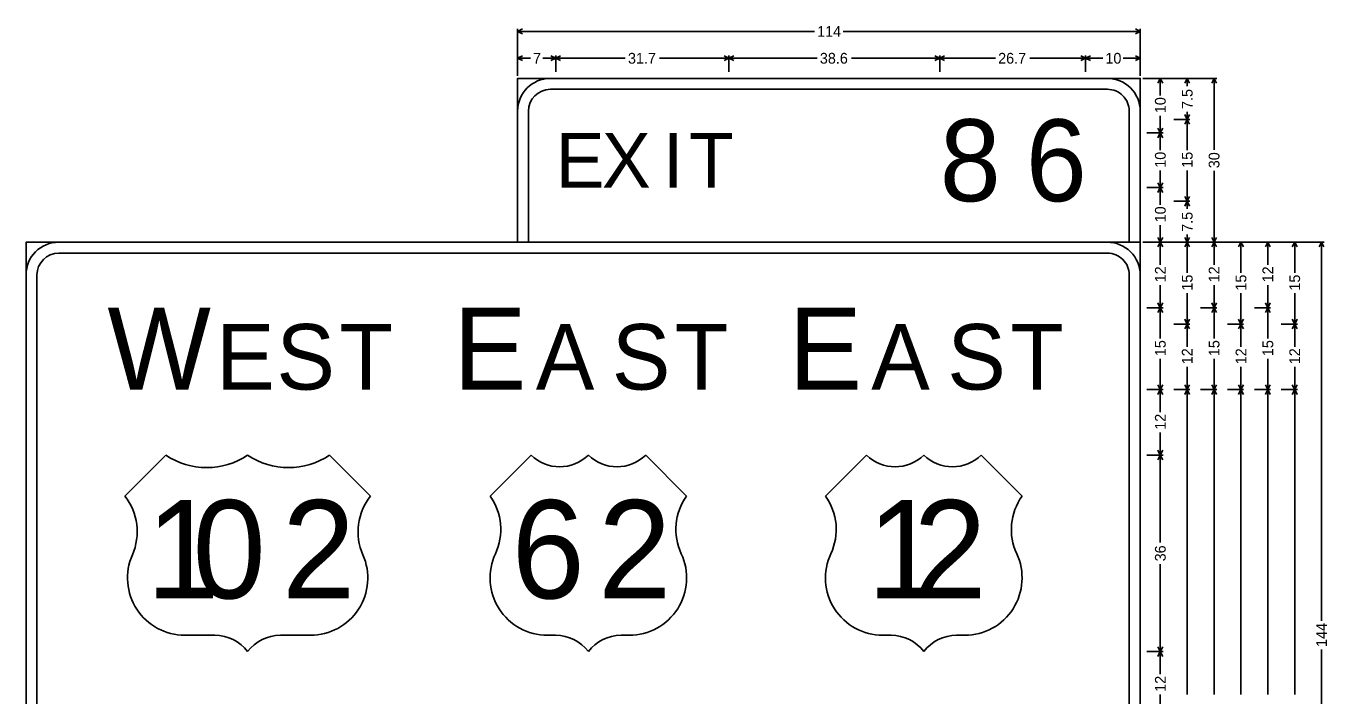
# Model space of a CAD drawing. Extents: x 667331 to 731245, y 738830 to 753817.
# Drawn here: x 730736.9 to 731165.6, y 749862.5 to 750083.4 of the extents above; entities that cross this region are included whole.
import ezdxf

# ---------------------------------------------------------------- set-up
doc = ezdxf.new("R2010")
doc.units = 0
doc.layers.add('R_SIGN', color=7, linetype='Continuous')

msp = doc.modelspace()

# ---------------------------------------------------------------- linework, layer by layer
at = {"layer": 'R_SIGN'}
for p, q in [((730898.88, 750082.5), (730898.88, 750067)), ((730900.46, 750082.4), (730898.88, 750081.61)), ((731102.49, 750082.4), (731104.08, 750081.61)), ((731104.08, 750082.5), (731104.08, 750067)), ((730996.72, 750081.61), (730898.88, 750081.61)), ((730900.46, 750080.82), (730898.88, 750081.61)), ((731006.23, 750081.61), (731104.08, 750081.61)), ((731102.49, 750080.82), (731104.08, 750081.61)), ((730898.88, 750073.64), (730898.88, 750068.32)), ((730911.48, 750073.64), (730911.48, 750068.32)), ((730968.54, 750073.64), (730968.54, 750068.32)), ((731038.03, 750073.64), (731038.03, 750068.32)), ((731086.08, 750073.64), (731086.08, 750068.32)), ((731086.08, 750073.64), (731086.08, 750068.32)), ((731104.08, 750073.64), (731104.08, 750068.32)), ((730900.46, 750073.55), (730898.88, 750072.75)), ((730903.1, 750072.75), (730898.88, 750072.75)), ((730900.46, 750071.96), (730898.88, 750072.75)), ((730907.26, 750072.75), (730911.48, 750072.75)), ((730909.89, 750073.55), (730911.48, 750072.75)), ((730909.89, 750071.96), (730911.48, 750072.75)), ((730913.06, 750073.55), (730911.48, 750072.75)), ((730934.37, 750072.75), (730911.48, 750072.75)), ((730913.06, 750071.96), (730911.48, 750072.75)), ((730945.64, 750072.75), (730968.54, 750072.75)), ((730966.95, 750073.55), (730968.54, 750072.75)), ((730966.95, 750071.96), (730968.54, 750072.75)), ((730970.12, 750073.55), (730968.54, 750072.75)), ((730997.62, 750072.75), (730968.54, 750072.75)), ((730970.12, 750071.96), (730968.54, 750072.75)), ((731008.95, 750072.75), (731038.03, 750072.75)), ((731036.44, 750073.55), (731038.03, 750072.75)), ((731036.44, 750071.96), (731038.03, 750072.75)), ((731039.61, 750073.55), (731038.03, 750072.75)), ((731056.38, 750072.75), (731038.03, 750072.75)), ((731039.61, 750071.96), (731038.03, 750072.75)), ((731067.73, 750072.75), (731086.08, 750072.75)), ((731084.49, 750073.55), (731086.08, 750072.75)), ((731084.49, 750071.96), (731086.08, 750072.75)), ((731087.66, 750073.55), (731086.08, 750072.75)), ((731091.73, 750072.75), (731086.08, 750072.75)), ((731087.66, 750071.96), (731086.08, 750072.75)), ((731098.42, 750072.75), (731104.08, 750072.75)), ((731102.49, 750073.55), (731104.08, 750072.75)), ((731102.49, 750071.96), (731104.08, 750072.75)), ((731129.32, 750066.11), (731104.96, 750066.11)), ((731111.61, 750066.11), (731106.29, 750066.11)), ((731109.93, 750064.53), (731110.72, 750066.11)), ((731110.72, 750060.45), (731110.72, 750066.11)), ((731111.51, 750064.53), (731110.72, 750066.11)), ((731120.47, 750066.11), (731115.15, 750066.11)), ((731118.79, 750064.53), (731119.58, 750066.11)), ((731119.58, 750063.58), (731119.58, 750066.11)), ((731120.37, 750064.53), (731119.58, 750066.11)), ((731127.65, 750064.53), (731128.44, 750066.11)), ((731128.44, 750042.61), (731128.44, 750066.11)), ((731129.23, 750064.53), (731128.44, 750066.11)), ((731110.72, 750053.77), (731110.72, 750048.11)), ((731120.47, 750052.61), (731115.15, 750052.61)), ((731118.79, 750054.19), (731119.58, 750052.61)), ((731118.79, 750051.03), (731119.58, 750052.61)), ((731119.58, 750055.14), (731119.58, 750052.61)), ((731120.37, 750054.19), (731119.58, 750052.61)), ((731119.58, 750042.46), (731119.58, 750052.61)), ((731120.37, 750051.03), (731119.58, 750052.61)), ((731111.61, 750048.11), (731106.29, 750048.11)), ((731109.93, 750049.69), (731110.72, 750048.11)), ((731109.93, 750046.53), (731110.72, 750048.11)), ((731111.51, 750049.69), (731110.72, 750048.11)), ((731110.72, 750042.45), (731110.72, 750048.11)), ((731111.51, 750046.53), (731110.72, 750048.11)), ((731110.72, 750035.77), (731110.72, 750030.11)), ((731119.58, 750035.76), (731119.58, 750025.61)), ((731128.44, 750035.61), (731128.44, 750012.11)), ((731109.93, 750031.69), (731110.72, 750030.11)), ((731111.51, 750031.69), (731110.72, 750030.11)), ((731111.61, 750030.11), (731106.29, 750030.11)), ((731111.61, 750030.11), (731106.29, 750030.11)), ((731109.93, 750028.53), (731110.72, 750030.11)), ((731110.72, 750024.45), (731110.72, 750030.11)), ((731111.51, 750028.53), (731110.72, 750030.11)), ((731118.79, 750027.19), (731119.58, 750025.61)), ((731120.37, 750027.19), (731119.58, 750025.61)), ((731120.47, 750025.61), (731115.15, 750025.61)), ((731120.47, 750025.61), (731115.15, 750025.61)), ((731118.79, 750024.03), (731119.58, 750025.61)), ((731119.58, 750023.08), (731119.58, 750025.61)), ((731120.37, 750024.03), (731119.58, 750025.61)), ((731109.93, 750013.69), (731110.72, 750012.11)), ((731110.72, 750017.77), (731110.72, 750012.11)), ((731111.51, 750013.69), (731110.72, 750012.11)), ((731118.79, 750013.69), (731119.58, 750012.11)), ((731119.58, 750014.64), (731119.58, 750012.11)), ((731120.37, 750013.69), (731119.58, 750012.11)), ((731127.65, 750013.69), (731128.44, 750012.11)), ((731129.23, 750013.69), (731128.44, 750012.11)), ((731164.76, 750012.11), (731104.96, 750012.11)), ((731129.32, 750012.11), (731104.96, 750012.11)), ((731111.61, 750012.11), (731106.29, 750012.11)), ((731111.61, 750012.11), (731106.29, 750012.11)), ((731109.93, 750010.53), (731110.72, 750012.11)), ((731110.72, 750004.65), (731110.72, 750012.11)), ((731111.51, 750010.53), (731110.72, 750012.11)), ((731120.47, 750012.11), (731115.15, 750012.11)), ((731120.47, 750012.11), (731115.15, 750012.11)), ((731118.79, 750010.53), (731119.58, 750012.11)), ((731119.58, 750001.96), (731119.58, 750012.11)), ((731120.37, 750010.53), (731119.58, 750012.11)), ((731129.32, 750012.11), (731124.01, 750012.11)), ((731127.65, 750010.53), (731128.44, 750012.11)), ((731128.44, 750004.65), (731128.44, 750012.11)), ((731129.23, 750010.53), (731128.44, 750012.11)), ((731138.18, 750012.11), (731132.87, 750012.11)), ((731136.51, 750010.53), (731137.3, 750012.11)), ((731137.3, 750001.96), (731137.3, 750012.11)), ((731138.09, 750010.53), (731137.3, 750012.11)), ((731147.04, 750012.11), (731141.73, 750012.11)), ((731145.36, 750010.53), (731146.15, 750012.11)), ((731146.15, 750004.65), (731146.15, 750012.11)), ((731146.95, 750010.53), (731146.15, 750012.11)), ((731155.9, 750012.11), (731150.58, 750012.11)), ((731154.22, 750010.53), (731155.01, 750012.11)), ((731155.01, 750001.96), (731155.01, 750012.11)), ((731155.8, 750010.53), (731155.01, 750012.11)), ((731163.08, 750010.53), (731163.87, 750012.11)), ((731163.87, 749887.26), (731163.87, 750012.11)), ((731164.66, 750010.53), (731163.87, 750012.11)), ((731110.72, 749997.97), (731110.72, 749990.51)), ((731128.44, 749997.97), (731128.44, 749990.51)), ((731146.15, 749997.97), (731146.15, 749990.51)), ((731119.58, 749995.26), (731119.58, 749985.11)), ((731137.3, 749995.26), (731137.3, 749985.11)), ((731155.01, 749995.26), (731155.01, 749985.11)), ((731111.61, 749990.51), (731106.29, 749990.51)), ((731109.93, 749992.09), (731110.72, 749990.51)), ((731109.93, 749988.93), (731110.72, 749990.51)), ((731111.51, 749992.09), (731110.72, 749990.51)), ((731110.72, 749980.36), (731110.72, 749990.51)), ((731111.51, 749988.93), (731110.72, 749990.51)), ((731129.32, 749990.51), (731124.01, 749990.51)), ((731127.65, 749992.09), (731128.44, 749990.51)), ((731127.65, 749988.93), (731128.44, 749990.51)), ((731129.23, 749992.09), (731128.44, 749990.51)), ((731128.44, 749980.36), (731128.44, 749990.51)), ((731129.23, 749988.93), (731128.44, 749990.51)), ((731147.04, 749990.51), (731141.73, 749990.51)), ((731145.36, 749992.09), (731146.15, 749990.51)), ((731145.36, 749988.93), (731146.15, 749990.51)), ((731146.95, 749992.09), (731146.15, 749990.51)), ((731146.15, 749980.36), (731146.15, 749990.51)), ((731146.95, 749988.93), (731146.15, 749990.51)), ((731120.47, 749985.11), (731115.15, 749985.11)), ((731118.79, 749986.69), (731119.58, 749985.11)), ((731118.79, 749983.53), (731119.58, 749985.11)), ((731120.37, 749986.69), (731119.58, 749985.11)), ((731119.58, 749977.65), (731119.58, 749985.11)), ((731120.37, 749983.53), (731119.58, 749985.11)), ((731138.18, 749985.11), (731132.87, 749985.11)), ((731136.51, 749986.69), (731137.3, 749985.11)), ((731136.51, 749983.53), (731137.3, 749985.11)), ((731138.09, 749986.69), (731137.3, 749985.11)), ((731137.3, 749977.65), (731137.3, 749985.11)), ((731138.09, 749983.53), (731137.3, 749985.11)), ((731155.9, 749985.11), (731150.58, 749985.11)), ((731154.22, 749986.69), (731155.01, 749985.11)), ((731154.22, 749983.53), (731155.01, 749985.11)), ((731155.8, 749986.69), (731155.01, 749985.11)), ((731155.01, 749977.65), (731155.01, 749985.11)), ((731155.8, 749983.53), (731155.01, 749985.11)), ((731110.72, 749973.66), (731110.72, 749963.51)), ((731119.58, 749970.97), (731119.58, 749963.51)), ((731128.44, 749973.66), (731128.44, 749963.51)), ((731137.3, 749970.97), (731137.3, 749963.51)), ((731146.15, 749973.66), (731146.15, 749963.51)), ((731155.01, 749970.97), (731155.01, 749963.51)), ((731111.61, 749963.51), (731106.29, 749963.51)), ((731109.93, 749965.09), (731110.72, 749963.51)), ((731109.93, 749961.93), (731110.72, 749963.51)), ((731111.51, 749965.09), (731110.72, 749963.51)), ((731110.72, 749956.05), (731110.72, 749963.51)), ((731111.51, 749961.93), (731110.72, 749963.51)), ((731120.47, 749963.51), (731115.15, 749963.51)), ((731120.47, 749963.51), (731115.15, 749963.51)), ((731118.79, 749965.09), (731119.58, 749963.51)), ((731118.79, 749961.93), (731119.58, 749963.51)), ((731120.37, 749965.09), (731119.58, 749963.51)), ((731119.58, 749862.97), (731119.58, 749963.51)), ((731120.37, 749961.93), (731119.58, 749963.51)), ((731129.32, 749963.51), (731124.01, 749963.51)), ((731129.32, 749963.51), (731124.01, 749963.51)), ((731127.65, 749965.09), (731128.44, 749963.51)), ((731127.65, 749961.93), (731128.44, 749963.51)), ((731129.23, 749965.09), (731128.44, 749963.51)), ((731128.44, 749862.97), (731128.44, 749963.51)), ((731129.23, 749961.93), (731128.44, 749963.51)), ((731138.18, 749963.51), (731132.87, 749963.51)), ((731138.18, 749963.51), (731132.87, 749963.51)), ((731136.51, 749965.09), (731137.3, 749963.51)), ((731136.51, 749961.93), (731137.3, 749963.51)), ((731138.09, 749965.09), (731137.3, 749963.51)), ((731137.3, 749862.97), (731137.3, 749963.51)), ((731138.09, 749961.93), (731137.3, 749963.51)), ((731147.04, 749963.51), (731141.73, 749963.51)), ((731147.04, 749963.51), (731141.73, 749963.51)), ((731145.36, 749965.09), (731146.15, 749963.51)), ((731145.36, 749961.93), (731146.15, 749963.51)), ((731146.95, 749965.09), (731146.15, 749963.51)), ((731146.15, 749862.97), (731146.15, 749963.51)), ((731146.95, 749961.93), (731146.15, 749963.51)), ((731155.9, 749963.51), (731150.58, 749963.51)), ((731155.9, 749963.51), (731150.58, 749963.51)), ((731154.22, 749965.09), (731155.01, 749963.51)), ((731154.22, 749961.93), (731155.01, 749963.51)), ((731155.8, 749965.09), (731155.01, 749963.51)), ((731155.01, 749862.97), (731155.01, 749963.51)), ((731155.8, 749961.93), (731155.01, 749963.51)), ((731110.72, 749949.37), (731110.72, 749941.91)), ((730782.92, 749941.91), (730769.42, 749928.41)), ((730850.42, 749928.41), (730836.92, 749941.91)), ((730903.31, 749941.91), (730889.81, 749928.41)), ((730954.61, 749928.41), (730941.11, 749941.91)), ((731013.86, 749941.91), (731000.36, 749928.41)), ((731065.16, 749928.41), (731051.66, 749941.91)), ((731111.61, 749941.91), (731106.29, 749941.91)), ((731109.93, 749943.49), (731110.72, 749941.91)), ((731109.93, 749940.33), (731110.72, 749941.91)), ((731111.51, 749943.49), (731110.72, 749941.91)), ((731110.72, 749913.04), (731110.72, 749941.91)), ((731111.51, 749940.33), (731110.72, 749941.91)), ((731110.72, 749905.98), (731110.72, 749877.11)), ((730789.22, 749882.51), (730799.12, 749882.51)), ((730820.72, 749882.51), (730830.62, 749882.51)), ((730908.71, 749882.51), (730911.41, 749882.51)), ((730933.01, 749882.51), (730935.71, 749882.51)), ((731019.26, 749882.51), (731021.96, 749882.51)), ((731043.56, 749882.51), (731046.26, 749882.51)), ((731111.61, 749877.11), (731106.29, 749877.11)), ((731109.93, 749878.69), (731110.72, 749877.11)), ((731109.93, 749875.53), (731110.72, 749877.11)), ((731111.51, 749878.69), (731110.72, 749877.11)), ((731110.72, 749869.65), (731110.72, 749877.11)), ((731111.51, 749875.53), (731110.72, 749877.11)), ((731163.87, 749877.76), (731163.87, 749752.91)), ((731110.72, 749862.97), (731110.72, 749855.51))]:
    msp.add_line(p, q, dxfattribs=at)
for points in [[(730898.88, 750012.11), (731104.08, 750012.11), (731104.08, 750066.11), (730898.88, 750066.11), (730898.88, 750012.11), (730898.88, 750012.11)], [(730909.68, 750066.11), (731093.28, 750066.11)], [(731093.28, 750062.51), (730909.68, 750062.51)], [(730898.88, 750012.11), (730898.88, 750055.31)], [(730902.48, 750055.31), (730902.48, 750012.11)], [(731100.48, 750012.11), (731100.48, 750055.31)], [(731104.08, 750055.31), (731104.08, 750012.11)], [(730736.88, 749752.91), (731104.08, 749752.91), (731104.08, 750012.11), (730736.88, 750012.11), (730736.88, 749752.91), (730736.88, 749752.91)], [(730747.68, 750012.11), (731093.28, 750012.11)], [(731093.28, 750008.51), (730747.68, 750008.51)], [(730736.88, 749752.91), (730736.88, 750001.31)], [(730740.48, 750001.31), (730740.48, 749752.91)], [(731100.48, 749752.91), (731100.48, 750001.31)], [(731104.08, 750001.31), (731104.08, 749752.91)]]:
    msp.add_lwpolyline(points, dxfattribs=at)
for centre, radius, start, end in [((730909.68, 750055.31), 10.8, 90.0002, 179.9998), ((731093.28, 750055.31), 10.8, 0, 90.0002), ((730909.68, 750055.31), 7.2, 90.0002, 179.9998), ((731093.28, 750055.31), 7.2, 0, 90.0002), ((730747.68, 750001.31), 10.8, 90.0002, 179.9998), ((731093.28, 750001.31), 10.8, 0, 90.0002), ((730747.68, 750001.31), 7.2, 90.0002, 179.9998), ((731093.28, 750001.31), 7.2, 0, 90.0002), ((730796.42, 749962.11), 24.3, 236.2511, 303.749), ((730823.42, 749962.11), 24.3, 236.2511, 303.749), ((730912.76, 749951.55), 13.5, 225.5729, 314.4272), ((730931.66, 749951.55), 13.5, 225.5729, 314.4272), ((731023.31, 749951.55), 13.5, 225.5729, 314.4272), ((731042.21, 749951.55), 13.5, 225.5729, 314.4272), ((730754.63, 749916.65), 18.9, 336.2288, 38.491), ((730865.21, 749916.65), 18.9, 141.5085, 203.7713), ((730874.45, 749917.39), 18.9, 334.9895, 35.6629), ((730969.96, 749917.39), 18.9, 144.3372, 205.01), ((730985.01, 749917.39), 18.9, 334.9895, 35.6629), ((731080.52, 749917.39), 18.9, 144.3372, 205.01), ((730789.22, 749901.41), 18.9, 156.2284, 270.0001), ((730830.62, 749901.41), 18.9, 270.0001, 23.7711), ((730908.71, 749901.41), 18.9, 154.9897, 270.0001), ((730935.71, 749901.41), 18.9, 270.0001, 25.0104), ((731019.26, 749901.41), 18.9, 154.9897, 270.0001), ((731046.26, 749901.41), 18.9, 270.0001, 25.0104), ((730799.12, 749869.01), 13.5, 36.8699, 90.0002), ((730820.72, 749869.01), 13.5, 90.0002, 143.13), ((730911.41, 749869.01), 13.5, 36.8699, 90.0002), ((730933.01, 749869.01), 13.5, 90.0002, 143.13), ((731021.96, 749869.01), 13.5, 36.8699, 90.0002), ((731043.56, 749869.01), 13.5, 90.0002, 143.13)]:
    msp.add_arc(centre, radius, start, end, dxfattribs=at)

# ---------------------------------------------------------------- texts
for s, height, p in [('114', 3.543, (730997.61, 750079.84)), ('7', 3.54, (730903.98, 750070.98)), ('31.7', 3.543, (730935.26, 750070.98)), ('38.6', 3.543, (730998.51, 750070.98)), ('26.7', 3.543, (731057.27, 750070.98)), ('10', 3.543, (731092.62, 750070.98)), ('8', 27, (731038.03, 750025.61)), ('6', 27, (731066.4, 750025.61)), ('E', 18, (730911.48, 750030.11)), ('X', 18, (730926.69, 750030.11)), ('I', 18, (730946.81, 750030.11)), ('T', 18, (730955.42, 750030.11)), ('W', 27, (730763.72, 749963.51)), ('E', 27, (730877.73, 749963.51)), ('E', 27, (730988.28, 749963.51)), ('E', 21.6, (730799.54, 749963.51)), ('S', 21.6, (730819.41, 749963.51)), ('T', 21.6, (730840.14, 749963.51)), ('A', 21.6, (730904.91, 749963.51)), ('S', 21.6, (730929.96, 749963.51)), ('T', 21.6, (730950.7, 749963.51)), ('A', 21.6, (731015.46, 749963.51)), ('S', 21.6, (731040.52, 749963.51)), ('T', 21.6, (731061.26, 749963.51)), ('1', 32.4, (730776.55, 749894.66)), ('0', 32.4, (730791.78, 749894.66)), ('2', 32.4, (730821.26, 749894.66)), ('6', 32.4, (730896.93, 749894.66)), ('2', 32.4, (730925.45, 749894.66)), ('1', 32.4, (731014.13, 749894.66)), ('2', 32.4, (731029.36, 749894.66))]:
    msp.add_text(s, height=height, dxfattribs=at).set_placement(p)
for s, p in [('7.5', (731121.35, 750056.02)), ('10', (731112.49, 750054.65)), ('10', (731112.49, 750036.65)), ('15', (731121.35, 750036.64)), ('30', (731130.21, 750036.49)), ('10', (731112.49, 750018.65)), ('7.5', (731121.35, 750015.52)), ('12', (731112.49, 749998.86)), ('15', (731121.35, 749996.14)), ('12', (731130.21, 749998.86)), ('15', (731139.07, 749996.14)), ('12', (731147.93, 749998.86)), ('15', (731156.78, 749996.14)), ('15', (731112.49, 749974.54)), ('15', (731130.21, 749974.54)), ('15', (731147.93, 749974.54)), ('12', (731121.35, 749971.86)), ('12', (731139.07, 749971.86)), ('12', (731156.78, 749971.86)), ('12', (731112.49, 749950.26)), ('36', (731112.49, 749906.87)), ('144', (731165.64, 749878.64)), ('12', (731112.49, 749863.86))]:
    msp.add_text(s, height=3.543, rotation=90.0002, dxfattribs=at).set_placement(p)

doc.saveas('drawing.dxf')
